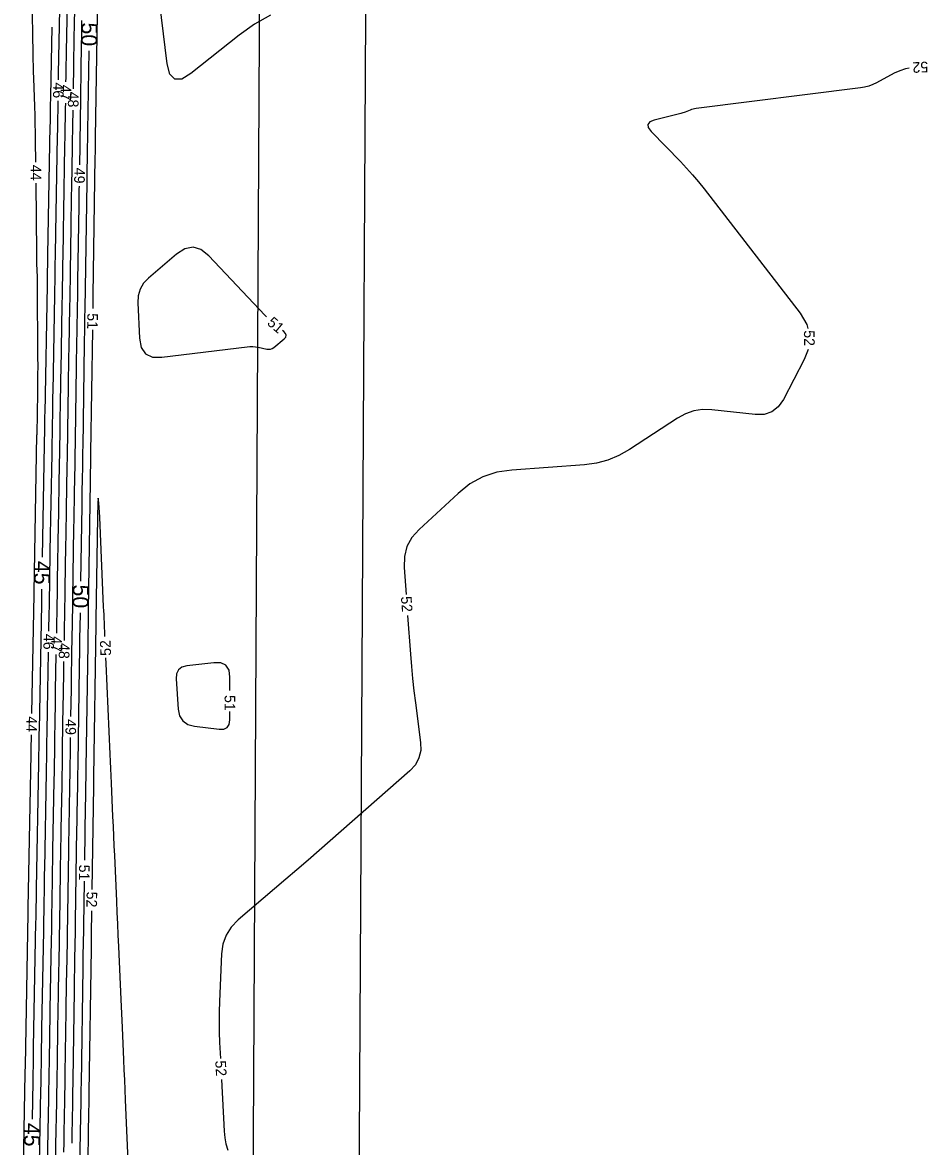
# Model space of a CAD drawing. Extents: x 2384780 to 2405861, y 547869 to 573706.
# Drawn here: x 2395713.6 to 2395884.2, y 553167 to 553379 of the extents above; entities that cross this region are included whole.
import ezdxf

# ---------------------------------------------------------------- set-up
doc = ezdxf.new("R2010")
doc.units = 0
for name, color, linetype in [('Old_Level_60', 7, 'Continuous'), ('Old_Level_61', 7, 'Continuous'), ('Prop Buffer Zone 1', 7, 'Continuous'), ('Prop Buffer Zone 2', 7, 'Continuous')]:
    doc.layers.add(name, color=color, linetype=linetype)

msp = doc.modelspace()

# ---------------------------------------------------------------- linework, layer by layer
at = {"layer": 'Old_Level_60'}
for points in [[(2395760.3335, 553380.3345), (2395757.298, 553378.62675), (2395754.42925, 553376.581), (2395745.33025, 553369.34525), (2395743.5865, 553368.29775), (2395742.25475, 553368.256), (2395741.335, 553369.22), (2395740.8275, 553371.18975), (2395738.3165, 553391.78175)], [(2395720.351, 553368.174), (2395720.35625, 553368.48375), (2395720.371, 553369.297), (2395720.7115, 553387.592)], [(2395721.7615, 553367.77175), (2395721.77325, 553368.5865), (2395721.7915, 553369.82775), (2395721.81125, 553371.069), (2395721.83225, 553372.31), (2395721.85475, 553373.551), (2395722.0795, 553385.6295)], [(2395723.162, 553366.424), (2395723.222, 553370.6555), (2395723.25025, 553372.5615), (2395723.2805, 553374.4675), (2395723.31275, 553376.37325), (2395723.34725, 553378.27925), (2395723.48075, 553385.44925)], [(2395716.06925, 553352.64675), (2395716.0265, 553356.59075), (2395716.0035, 553358.228), (2395715.9705, 553359.865), (2395715.9275, 553361.50175), (2395715.874, 553363.13825), (2395715.68325, 553368.4835), (2395715.645, 553369.629), (2395715.613, 553370.77475), (2395715.5865, 553371.9205), (2395715.56575, 553373.0665), (2395715.394, 553384.15425)], [(2395727.6745, 553384.2925), (2395727.29025, 553357.273), (2395727.28475, 553356.908), (2395727.279, 553356.543), (2395727.27275, 553356.178), (2395727.26625, 553355.813), (2395727.244, 553354.6205), (2395727.2395, 553354.365), (2395727.235, 553354.10925), (2395727.231, 553353.85375), (2395727.22725, 553353.59825), (2395726.85425, 553327.56975), (2395726.8475, 553327.11075), (2395726.84025, 553326.6515), (2395726.83225, 553326.19225), (2395726.824, 553325.73325), (2395726.8105, 553325.0045)], [(2395724.35225, 553352.0925), (2395724.4195, 553355.71925), (2395724.43925, 553356.8075), (2395724.45775, 553357.8955), (2395724.475, 553358.98375), (2395724.491, 553360.07175), (2395724.70175, 553374.8785), (2395724.72375, 553376.37225), (2395724.7475, 553377.866), (2395724.77275, 553379.35975)], [(2395880.73175, 553370.34675), (2395880.06875, 553370.21975), (2395878.99275, 553369.8725), (2395877.95075, 553369.39075), (2395874.604, 553367.5985), (2395873.8755, 553367.24975), (2395873.1245, 553366.97175), (2395872.351, 553366.76425), (2395871.55525, 553366.62725), (2395840.60725, 553362.73375), (2395840.30625, 553362.68575), (2395840.01025, 553362.6185), (2395839.71925, 553362.53175), (2395839.4335, 553362.4255), (2395838.5085, 553362.04725), (2395838.309, 553361.96975), (2395838.10725, 553361.89975), (2395837.903, 553361.83675), (2395837.69625, 553361.78125), (2395832.7, 553360.5345), (2395831.8595, 553360.20175), (2395831.479, 553359.73825), (2395831.55875, 553359.144), (2395832.0985, 553358.419), (2395837.6295, 553352.74025), (2395838.79625, 553351.5075), (2395839.926, 553350.2425), (2395841.01875, 553348.9455), (2395842.07475, 553347.61625), (2395860.19425, 553324.12025), (2395861.43375, 553322.02925), (2395861.62825, 553321.25625)], [(2395718.55075, 553264.18975), (2395718.61425, 553267.6255), (2395718.635, 553268.78375), (2395718.65475, 553269.94225), (2395718.67325, 553271.10075), (2395718.69075, 553272.259), (2395718.7455, 553276.0435), (2395718.75775, 553276.85425), (2395718.77075, 553277.66525), (2395718.7845, 553278.476), (2395718.79925, 553279.287), (2395719.1385, 553297.61725), (2395719.1595, 553298.77675), (2395719.17925, 553299.93625), (2395719.19775, 553301.09575), (2395719.215, 553302.25525), (2395719.26975, 553306.04325), (2395719.28175, 553306.85475), (2395719.29475, 553307.6665), (2395719.3085, 553308.478), (2395719.32325, 553309.28975), (2395719.663, 553327.609), (2395719.684, 553328.76975), (2395719.7035, 553329.93025), (2395719.722, 553331.091), (2395719.73925, 553332.25175), (2395719.7935, 553336.04325), (2395719.80575, 553336.85575), (2395719.81875, 553337.66825), (2395719.8325, 553338.4805), (2395719.847, 553339.293), (2395720.18725, 553357.60075), (2395720.20825, 553358.7625), (2395720.228, 553359.92425), (2395720.2465, 553361.08625), (2395720.2635, 553362.24825), (2395720.291, 553364.1745)], [(2395720.013, 553263.7865), (2395720.052, 553265.89525), (2395720.08275, 553267.6095), (2395720.112, 553269.32375), (2395720.13925, 553271.03825), (2395720.165, 553272.7525), (2395720.2465, 553278.35275), (2395720.2645, 553279.55275), (2395720.28375, 553280.75275), (2395720.304, 553281.95275), (2395720.32575, 553283.15275), (2395720.5605, 553295.8345), (2395720.59175, 553297.56725), (2395720.62125, 553299.29975), (2395720.64875, 553301.0325), (2395720.67475, 553302.76525), (2395720.75625, 553308.4255), (2395720.7745, 553309.6385), (2395720.79375, 553310.85125), (2395720.8145, 553312.06425), (2395720.83625, 553313.277), (2395721.068, 553325.77025), (2395721.0995, 553327.5225), (2395721.12925, 553329.2745), (2395721.15725, 553331.02675), (2395721.18325, 553332.779), (2395721.26525, 553338.50325), (2395721.2835, 553339.72975), (2395721.303, 553340.9565), (2395721.32375, 553342.183), (2395721.346, 553343.4095), (2395721.5745, 553355.702), (2395721.6065, 553357.475), (2395721.6365, 553359.248), (2395721.6645, 553361.02125), (2395721.69075, 553362.79425), (2395721.70475, 553363.77225)], [(2395721.45775, 553262.43825), (2395721.509, 553265.21025), (2395721.5405, 553266.95775), (2395721.57025, 553268.7055), (2395721.598, 553270.45325), (2395721.62425, 553272.20075), (2395721.74275, 553280.3485), (2395721.76875, 553282.0945), (2395721.79675, 553283.8405), (2395721.8265, 553285.58625), (2395721.858, 553287.33225), (2395722.00475, 553295.264), (2395722.0355, 553296.9635), (2395722.06425, 553298.66325), (2395722.0915, 553300.363), (2395722.11675, 553302.06275), (2395722.23775, 553310.444), (2395722.2645, 553312.24), (2395722.29325, 553314.036), (2395722.32375, 553315.832), (2395722.35625, 553317.62775), (2395722.499, 553325.3215), (2395722.5285, 553326.97025), (2395722.5565, 553328.61875), (2395722.58275, 553330.2675), (2395722.60725, 553331.91625), (2395722.731, 553340.54625), (2395722.7585, 553342.3955), (2395722.788, 553344.2445), (2395722.81925, 553346.09375), (2395722.85275, 553347.943), (2395722.991, 553355.383), (2395723.01975, 553356.9775), (2395723.04675, 553358.57175), (2395723.072, 553360.16625), (2395723.0955, 553361.76075), (2395723.105, 553362.4245)], [(2395715.32425, 553248.6605), (2395715.73875, 553271.0855), (2395715.7395, 553271.13225), (2395715.74025, 553271.179), (2395715.741, 553271.2255), (2395715.74175, 553271.27225), (2395715.744, 553271.42475), (2395715.7445, 553271.45725), (2395715.745, 553271.49), (2395715.7455, 553271.5225), (2395715.74625, 553271.55525), (2395716.29475, 553301.183), (2395716.295, 553301.196), (2395716.29525, 553301.20925), (2395716.2955, 553301.2225), (2395716.29575, 553301.2355), (2395716.29625, 553301.2785), (2395716.2965, 553301.28775), (2395716.2965, 553301.297), (2395716.29675, 553301.306), (2395716.297, 553301.31525), (2395716.44225, 553309.1475), (2395716.468, 553310.826), (2395716.48325, 553312.50425), (2395716.488, 553314.18275), (2395716.482, 553315.86125), (2395716.3905, 553329.55125), (2395716.38475, 553330.139), (2395716.37575, 553330.72675), (2395716.36325, 553331.31425), (2395716.34725, 553331.90175), (2395716.28925, 553333.82075), (2395716.27775, 553334.23225), (2395716.2685, 553334.6435), (2395716.261, 553335.05475), (2395716.2555, 553335.46625), (2395716.1125, 553348.647)], [(2395722.69575, 553248.106), (2395722.7705, 553253.2225), (2395722.79625, 553254.93775), (2395722.82375, 553256.653), (2395722.853, 553258.368), (2395722.884, 553260.08325), (2395722.9875, 553265.686), (2395723.009, 553266.8865), (2395723.0295, 553268.087), (2395723.04875, 553269.28775), (2395723.06675, 553270.48825), (2395723.257, 553283.59825), (2395723.282, 553285.26325), (2395723.30875, 553286.928), (2395723.337, 553288.593), (2395723.367, 553290.25775), (2395723.46775, 553295.696), (2395723.48875, 553296.8615), (2395723.5085, 553298.02675), (2395723.52725, 553299.19225), (2395723.5445, 553300.3575), (2395723.74125, 553313.998), (2395723.7655, 553315.6095), (2395723.79125, 553317.22075), (2395723.8185, 553318.83225), (2395723.8475, 553320.4435), (2395723.94525, 553325.70725), (2395723.9655, 553326.835), (2395723.98475, 553327.963), (2395724.00275, 553329.091), (2395724.0195, 553330.219), (2395724.223, 553344.424), (2395724.246, 553345.9785), (2395724.27075, 553347.53275), (2395724.28025, 553348.09325)], [(2395759.55875, 553323.4725), (2395759.241, 553323.79725), (2395748.678, 553334.96), (2395747.21525, 553336.1245), (2395745.714, 553336.5665), (2395744.1745, 553336.2865), (2395742.59625, 553335.284), (2395737.3135, 553330.77475), (2395736.372, 553329.78525), (2395735.71975, 553328.67125), (2395735.3565, 553327.43225), (2395735.2825, 553326.06875)], [(2395735.2825, 553326.06875), (2395735.611, 553319.41375), (2395735.952, 553317.66225), (2395736.774, 553316.4825), (2395738.077, 553315.8745), (2395739.861, 553315.838), (2395755.94125, 553317.81925), (2395756.4565, 553317.86125), (2395756.9695, 553317.85975), (2395757.48075, 553317.81475), (2395757.99025, 553317.7265), (2395759.6505, 553317.3675), (2395759.997, 553317.32925), (2395760.32425, 553317.3685), (2395760.63275, 553317.485), (2395760.922, 553317.679), (2395762.876, 553319.30375), (2395763.18925, 553319.651), (2395763.292, 553319.99675), (2395763.184, 553320.341), (2395762.8655, 553320.68375), (2395762.61025, 553320.88975)], [(2395726.747, 553321.005), (2395726.413, 553297.849), (2395726.40475, 553297.30125), (2395726.396, 553296.75375), (2395726.38675, 553296.20625), (2395726.377, 553295.65875), (2395726.34375, 553293.87), (2395726.337, 553293.48675), (2395726.33025, 553293.1035), (2395726.32425, 553292.72025), (2395726.3185, 553292.33675), (2395725.96675, 553268.11175), (2395725.95725, 553267.481), (2395725.94725, 553266.85025), (2395725.9365, 553266.2195), (2395725.92525, 553265.58875), (2395725.887, 553263.52825), (2395725.879, 553263.08675), (2395725.8715, 553262.64525), (2395725.8645, 553262.20375), (2395725.85775, 553261.76225), (2395725.516, 553238.36), (2395725.5055, 553237.65075), (2395725.494, 553236.9415), (2395725.482, 553236.2325), (2395725.46925, 553235.52325), (2395725.4265, 553233.2065), (2395725.4175, 553232.71), (2395725.409, 553232.21375), (2395725.401, 553231.71725), (2395725.3935, 553231.22075), (2395725.24375, 553221.0165)], [(2395861.693, 553317.32775), (2395860.96425, 553315.38725), (2395857.03275, 553307.85325), (2395856.06925, 553306.4655), (2395854.86375, 553305.53125), (2395853.41675, 553305.0505), (2395851.7275, 553305.02325), (2395843.51825, 553305.92775), (2395841.79425, 553305.9755), (2395840.1405, 553305.7315), (2395838.55725, 553305.19575), (2395837.04425, 553304.368), (2395828.00825, 553298.4155), (2395826.025, 553297.27875), (2395823.9475, 553296.42), (2395821.77575, 553295.83925), (2395819.51, 553295.53625), (2395805.853, 553294.5675), (2395803.023, 553294.137), (2395800.38575, 553293.26075), (2395797.94125, 553291.93875), (2395795.68975, 553290.171), (2395788.33925, 553283.38175), (2395786.98075, 553281.84125), (2395786.05575, 553280.13025), (2395785.564, 553278.24825), (2395785.50575, 553276.19525), (2395785.881, 553271.127)], [(2395729.1155, 553263.14825), (2395728.997, 553265.81525), (2395728.96375, 553266.55825), (2395728.93075, 553267.3015), (2395728.89775, 553268.0445), (2395728.86475, 553268.78775), (2395728.115, 553285.655), (2395727.96775, 553288.36525), (2395727.84775, 553289.26775), (2395727.75475, 553288.36225), (2395727.68875, 553285.6485), (2395727.40925, 553266.409), (2395727.408, 553266.3205), (2395727.4065, 553266.232), (2395727.405, 553266.14325), (2395727.4035, 553266.05475), (2395727.39825, 553265.7655), (2395727.397, 553265.7035), (2395727.396, 553265.6415), (2395727.395, 553265.5795), (2395727.394, 553265.5175), (2395726.97325, 553236.70525), (2395726.9705, 553236.52275), (2395726.9675, 553236.34025), (2395726.9645, 553236.15775), (2395726.96125, 553235.97525), (2395726.95025, 553235.379), (2395726.948, 553235.25125), (2395726.94575, 553235.1235), (2395726.94375, 553234.99575), (2395726.94175, 553234.868), (2395726.6565, 553215.4345)], [(2395786.1765, 553267.138), (2395786.7185, 553259.81875), (2395786.9045, 553257.52375), (2395787.12175, 553255.232), (2395787.37075, 553252.94325), (2395787.651, 553250.65775), (2395788.6185, 553243.19725), (2395788.64825, 553241.6655), (2395788.32375, 553240.2675), (2395787.64425, 553239.00325), (2395786.61025, 553237.8725), (2395769.4845, 553222.8335), (2395767.39825, 553221.009), (2395765.305, 553219.19275), (2395763.20475, 553217.385), (2395761.097, 553215.58525), (2395754.2005, 553209.72025), (2395752.897, 553208.37825), (2395751.94275, 553206.866), (2395751.3375, 553205.18325), (2395751.081, 553203.33025), (2395750.70175, 553194.34275), (2395750.643, 553192.41675), (2395750.629, 553190.49125), (2395750.65975, 553188.56575), (2395750.73525, 553186.6405), (2395750.89025, 553183.59975)], [(2395716.71975, 553160.206), (2395717.04075, 553177.64875), (2395717.0615, 553178.80425), (2395717.08125, 553179.95975), (2395717.1, 553181.1155), (2395717.1175, 553182.271), (2395717.17325, 553186.046), (2395717.1855, 553186.85475), (2395717.1985, 553187.66375), (2395717.2125, 553188.4725), (2395717.227, 553189.2815), (2395717.56525, 553207.641), (2395717.586, 553208.7975), (2395717.60575, 553209.954), (2395717.6245, 553211.1105), (2395717.642, 553212.267), (2395717.6975, 553216.04475), (2395717.70975, 553216.85425), (2395717.72275, 553217.66375), (2395717.7365, 553218.47325), (2395717.751, 553219.28275), (2395718.08975, 553237.63325), (2395718.1105, 553238.79075), (2395718.13025, 553239.948), (2395718.14875, 553241.1055), (2395718.16625, 553242.263), (2395718.2215, 553246.044), (2395718.23375, 553246.85425), (2395718.24675, 553247.66425), (2395718.2605, 553248.4745), (2395718.27525, 553249.28475), (2395718.47675, 553260.1905)], [(2395718.29075, 553163.55625), (2395718.521, 553176.05925), (2395718.55075, 553177.7245), (2395718.57925, 553179.39), (2395718.606, 553181.05525), (2395718.6315, 553182.7205), (2395718.71175, 553188.16075), (2395718.7295, 553189.3265), (2395718.74825, 553190.49225), (2395718.768, 553191.658), (2395718.789, 553192.8235), (2395719.032, 553206.0075), (2395719.06225, 553207.688), (2395719.091, 553209.36875), (2395719.118, 553211.0495), (2395719.1435, 553212.73025), (2395719.224, 553218.22075), (2395719.24175, 553219.39725), (2395719.26075, 553220.57375), (2395719.28075, 553221.75025), (2395719.302, 553222.92675), (2395719.5425, 553235.95275), (2395719.573, 553237.64975), (2395719.60175, 553239.34675), (2395719.629, 553241.04375), (2395719.65475, 553242.741), (2395719.7355, 553248.28475), (2395719.7535, 553249.4725), (2395719.7725, 553250.6605), (2395719.79275, 553251.8485), (2395719.81425, 553253.03625), (2395719.939, 553259.78725)], [(2395719.83225, 553165.24675), (2395719.8695, 553167.32675), (2395720.0175, 553175.372), (2395720.0485, 553177.096), (2395720.078, 553178.82), (2395720.10575, 553180.544), (2395720.132, 553182.268), (2395720.24625, 553190.005), (2395720.27125, 553191.66275), (2395720.29825, 553193.32075), (2395720.3265, 553194.9785), (2395720.35625, 553196.63625), (2395720.513, 553205.1395), (2395720.54575, 553206.9615), (2395720.57675, 553208.78375), (2395720.606, 553210.60575), (2395720.6335, 553212.428), (2395720.74725, 553220.167), (2395720.7725, 553221.8255), (2395720.799, 553223.48375), (2395720.82725, 553225.142), (2395720.85725, 553226.80025), (2395721.0115, 553235.162), (2395721.04375, 553236.95375), (2395721.07425, 553238.7455), (2395721.103, 553240.53725), (2395721.13, 553242.32925), (2395721.24575, 553250.2585), (2395721.2715, 553251.9575), (2395721.29875, 553253.65675), (2395721.32775, 553255.35575), (2395721.35825, 553257.05475), (2395721.38375, 553258.43875)], [(2395733.63725, 553161.4325), (2395732.99825, 553175.805), (2395732.91475, 553177.68325), (2395732.83125, 553179.56175), (2395732.74775, 553181.44), (2395732.66425, 553183.31825), (2395732.3915, 553189.454), (2395732.333, 553190.76875), (2395732.2745, 553192.0835), (2395732.21625, 553193.3985), (2395732.15775, 553194.71325), (2395731.71325, 553204.7085), (2395731.61825, 553206.85025), (2395731.523, 553208.99225), (2395731.42775, 553211.134), (2395731.3325, 553213.27575), (2395730.95125, 553221.85175), (2395730.8695, 553223.6895), (2395730.788, 553225.52725), (2395730.70625, 553227.365), (2395730.6245, 553229.20275), (2395730.3425, 553235.54625), (2395730.282, 553236.90575), (2395730.2215, 553238.265), (2395730.16125, 553239.62425), (2395730.10075, 553240.98375), (2395729.33975, 553258.101), (2395729.293, 553259.15225)], [(2395752.6775, 553253.0085), (2395752.68775, 553255.49775), (2395752.50025, 553256.836), (2395751.92475, 553257.73825), (2395750.96175, 553258.20425), (2395749.6105, 553258.234), (2395744.5635, 553257.619), (2395743.626, 553257.36775), (2395742.977, 553256.8775), (2395742.616, 553256.14875), (2395742.5435, 553255.181)], [(2395742.5435, 553255.181), (2395742.91825, 553249.4915), (2395743.18, 553248.211), (2395743.77575, 553247.24625), (2395744.7055, 553246.59725), (2395745.96925, 553246.264), (2395750.643, 553245.69075), (2395751.51975, 553245.7095), (2395752.1475, 553246.011), (2395752.5255, 553246.59575), (2395752.6545, 553247.46325), (2395752.66075, 553249.0085)], [(2395713.55725, 553152.3885), (2395714.08075, 553180.8275), (2395714.08325, 553180.9635), (2395714.0855, 553181.09975), (2395714.08775, 553181.23575), (2395714.08975, 553181.37175), (2395714.09625, 553181.81625), (2395714.09775, 553181.9115), (2395714.09925, 553182.00675), (2395714.101, 553182.102), (2395714.10275, 553182.19725), (2395714.63175, 553210.9085), (2395714.63375, 553211.01625), (2395714.63575, 553211.12425), (2395714.63725, 553211.23225), (2395714.639, 553211.34025), (2395714.64425, 553211.69275), (2395714.64525, 553211.7685), (2395714.6465, 553211.844), (2395714.64775, 553211.9195), (2395714.64925, 553211.995), (2395715.1845, 553240.99425), (2395715.18575, 553241.0725), (2395715.18725, 553241.15075), (2395715.1885, 553241.22875), (2395715.18975, 553241.307), (2395715.19325, 553241.5625), (2395715.19425, 553241.61725), (2395715.195, 553241.672), (2395715.196, 553241.72675), (2395715.197, 553241.7815), (2395715.25025, 553244.661)], [(2395721.35625, 553165.91825), (2395721.38775, 553167.768), (2395721.421, 553169.61775), (2395721.53225, 553175.66025), (2395721.5555, 553176.95525), (2395721.5775, 553178.25), (2395721.5985, 553179.545), (2395721.618, 553180.83975), (2395721.79075, 553192.53425), (2395721.81825, 553194.34175), (2395721.8475, 553196.14925), (2395721.87825, 553197.9565), (2395721.91075, 553199.764), (2395722.0195, 553205.668), (2395722.04225, 553206.93325), (2395722.06375, 553208.1985), (2395722.08425, 553209.46375), (2395722.10325, 553210.729), (2395722.2815, 553222.8685), (2395722.30825, 553224.631), (2395722.33675, 553226.39375), (2395722.36675, 553228.15625), (2395722.3985, 553229.91875), (2395722.50475, 553235.6765), (2395722.52675, 553236.9105), (2395722.54775, 553238.14425), (2395722.56775, 553239.378), (2395722.58625, 553240.612), (2395722.63725, 553244.10625)], [(2395725.185, 553217.01675), (2395725.06125, 553208.59475), (2395725.0495, 553207.8115), (2395725.03675, 553207.028), (2395725.0235, 553206.24475), (2395725.0095, 553205.4615), (2395724.96225, 553202.90275), (2395724.9525, 553202.3545), (2395724.943, 553201.80625), (2395724.93425, 553201.258), (2395724.92575, 553200.7095), (2395724.60275, 553178.817), (2395724.58975, 553177.9635), (2395724.576, 553177.11025), (2395724.5615, 553176.25675), (2395724.546, 553175.4035), (2395724.49475, 553172.61575), (2395724.484, 553172.0185), (2395724.47375, 553171.42125), (2395724.46425, 553170.82375), (2395724.455, 553170.2265), (2395724.117, 553147.434)], [(2395726.59775, 553211.435), (2395726.53225, 553206.9855), (2395726.52825, 553206.71425), (2395726.52375, 553206.443), (2395726.51925, 553206.17175), (2395726.51425, 553205.9005), (2395726.498, 553205.0145), (2395726.4945, 553204.8245), (2395726.4915, 553204.63475), (2395726.48825, 553204.445), (2395726.4855, 553204.255), (2395726.08675, 553177.2505), (2395726.0815, 553176.8955), (2395726.07575, 553176.54025), (2395726.06975, 553176.185), (2395726.06325, 553175.83), (2395726.042, 553174.66975), (2395726.0375, 553174.42125), (2395726.03325, 553174.17275), (2395726.02925, 553173.924), (2395726.02525, 553173.6755), (2395725.626, 553146.749)], [(2395751.0935, 553179.605), (2395751.5895, 553169.86325), (2395751.7045, 553168.6555), (2395751.925, 553167.47275), (2395752.25125, 553166.3145)]]:
    msp.add_lwpolyline(points, dxfattribs=at)
at = {"layer": 'Old_Level_61'}
for points in [[(2395717.32275, 553278.12875), (2395717.71675, 553299.40025), (2395717.72725, 553299.9865), (2395717.73725, 553300.57275), (2395717.7465, 553301.159), (2395717.75525, 553301.7455), (2395717.783, 553303.66075), (2395717.789, 553304.07125), (2395717.79575, 553304.48175), (2395717.80275, 553304.892), (2395717.81, 553305.3025), (2395718.258, 553329.448), (2395718.26825, 553330.017), (2395718.27775, 553330.586), (2395718.28675, 553331.15525), (2395718.29525, 553331.72425), (2395718.322, 553333.58325), (2395718.328, 553333.9815), (2395718.33425, 553334.38), (2395718.341, 553334.77825), (2395718.34825, 553335.17675), (2395718.80025, 553359.49925), (2395718.81, 553360.05), (2395718.8195, 553360.6005), (2395718.82825, 553361.15125), (2395718.83625, 553361.702), (2395718.862, 553363.50075), (2395718.8675, 553363.88625), (2395718.87375, 553364.27175), (2395718.88025, 553364.65725), (2395718.88725, 553365.04275), (2395719.1305, 553378.1125)], [(2395724.57925, 553273.60825), (2395724.7855, 553287.80325), (2395724.802, 553288.9095), (2395724.81975, 553290.01575), (2395724.8385, 553291.122), (2395724.8585, 553292.22825), (2395724.9255, 553295.84175), (2395724.93925, 553296.616), (2395724.9525, 553297.39025), (2395724.96475, 553298.16475), (2395724.9765, 553298.939), (2395725.25625, 553318.335), (2395725.27175, 553319.3705), (2395725.28825, 553320.40575), (2395725.30575, 553321.441), (2395725.3245, 553322.47625), (2395725.38725, 553325.858), (2395725.40025, 553326.5825), (2395725.4125, 553327.30725), (2395725.424, 553328.032), (2395725.43475, 553328.75675), (2395725.7235, 553348.9015), (2395725.73775, 553349.86125), (2395725.753, 553350.821), (2395725.76925, 553351.78075), (2395725.78675, 553352.7405), (2395725.845, 553355.87575), (2395725.857, 553356.5475), (2395725.8685, 553357.21925), (2395725.879, 553357.891), (2395725.889, 553358.563), (2395726.10275, 553373.59675)], [(2395715.43025, 553172.14575), (2395715.56075, 553179.23825), (2395715.5725, 553179.884), (2395715.5835, 553180.52975), (2395715.59375, 553181.1755), (2395715.60375, 553181.82125), (2395715.63475, 553183.931), (2395715.64175, 553184.383), (2395715.649, 553184.83525), (2395715.65675, 553185.28725), (2395715.66475, 553185.73925), (2395716.0985, 553209.27475), (2395716.11, 553209.907), (2395716.12075, 553210.53925), (2395716.131, 553211.17125), (2395716.1405, 553211.8035), (2395716.17075, 553213.86875), (2395716.1775, 553214.31125), (2395716.1845, 553214.754), (2395716.19225, 553215.1965), (2395716.2, 553215.639), (2395716.637, 553239.31375), (2395716.64825, 553239.9315), (2395716.65875, 553240.5495), (2395716.66875, 553241.16725), (2395716.678, 553241.785), (2395716.7075, 553243.80325), (2395716.714, 553244.23575), (2395716.721, 553244.66825), (2395716.72825, 553245.10075), (2395716.736, 553245.533), (2395717.1765, 553269.3555), (2395717.18725, 553269.958), (2395717.1975, 553270.5605), (2395717.20725, 553271.163), (2395717.21625, 553271.76575), (2395717.2215, 553272.12975)], [(2395722.89825, 553167.62175), (2395722.91525, 553168.66975), (2395722.93825, 553170.02125), (2395722.9625, 553171.37275), (2395723.04375, 553175.788), (2395723.06075, 553176.734), (2395723.077, 553177.68), (2395723.09225, 553178.62625), (2395723.1065, 553179.5725), (2395723.35475, 553196.387), (2395723.3745, 553197.68225), (2395723.3955, 553198.97775), (2395723.4175, 553200.273), (2395723.44075, 553201.5685), (2395723.51875, 553205.79975), (2395723.535, 553206.7065), (2395723.5505, 553207.61325), (2395723.565, 553208.52), (2395723.57875, 553209.42675), (2395723.8345, 553226.83175), (2395723.85325, 553228.06775), (2395723.873, 553229.30375), (2395723.89425, 553230.5395), (2395723.91625, 553231.7755), (2395723.991, 553235.81275), (2395724.0065, 553236.67775), (2395724.02125, 553237.543), (2395724.035, 553238.408), (2395724.048, 553239.27325), (2395724.31125, 553257.303), (2395724.329, 553258.476), (2395724.348, 553259.649), (2395724.368, 553260.822), (2395724.389, 553261.995), (2395724.45975, 553265.8265), (2395724.4745, 553266.6475), (2395724.4885, 553267.46875), (2395724.49075, 553267.609)]]:
    msp.add_lwpolyline(points, dxfattribs=at)
at = {"layer": 'Prop Buffer Zone 1'}
msp.add_lwpolyline([(2395754.37725, 552972.9875), (2395756.97675, 553145.826), (2395759.027, 553514.71225), (2395763.5465, 553713.787)], dxfattribs=at)
at = {"layer": 'Prop Buffer Zone 2'}
msp.add_lwpolyline([(2395774.38575, 552973.39875), (2395776.976, 553145.62), (2395779.02575, 553514.42975), (2395783.54125, 553713.333)], dxfattribs=at)

# ---------------------------------------------------------------- texts
at = {"layer": 'Old_Level_60'}
for s, rotation, p in [('52', 182.7059972, (2395884.3015, 553371.59125)), ('46', 269.1396111, (2395719.34175, 553367.6695)), ('47', 269.1850167, (2395720.7535, 553367.219)), ('48', 269.1850167, (2395722.155, 553365.942)), ('44', 270.6211528, (2395715.075, 553352.11625)), ('49', 268.9699472, (2395723.342, 553351.591)), ('51', 269.090025, (2395725.794, 553324.15425)), ('51', 319.7556611, (2395759.542, 553322.1145)), ('52', 270.9437056, (2395860.908, 553320.91375)), ('52', 274.2356417, (2395784.91125, 553270.684)), ('46', 268.9409, (2395717.54125, 553263.6885)), ('47', 268.9409, (2395719.00275, 553263.23825)), ('52', 92.5454167, (2395730.27575, 553259.5665)), ('48', 268.9409, (2395720.44875, 553261.9605)), ('51', 269.7625611, (2395751.67375, 553252.1465)), ('44', 268.9409, (2395714.31475, 553248.15925)), ('49', 269.1633722, (2395721.68825, 553247.60075)), ('51', 269.1587194, (2395724.231, 553220.165)), ('52', 269.1587194, (2395725.651, 553215.079)), ('52', 272.9146139, (2395749.91025, 553183.17925))]:
    msp.add_text(s, height=2, rotation=rotation, dxfattribs=at).set_placement(p)
at = {"layer": 'Old_Level_61'}
for s, rotation, p in [('50', 269.1845444, (2395724.67925, 553378.9795)), ('45', 269.0326667, (2395715.8065, 553277.45725)), ('50', 269.1547333, (2395723.07075, 553272.9925)), ('45', 268.9455139, (2395713.91775, 553171.4765))]:
    msp.add_text(s, height=3, rotation=rotation, dxfattribs=at).set_placement(p)

doc.saveas('drawing.dxf')
